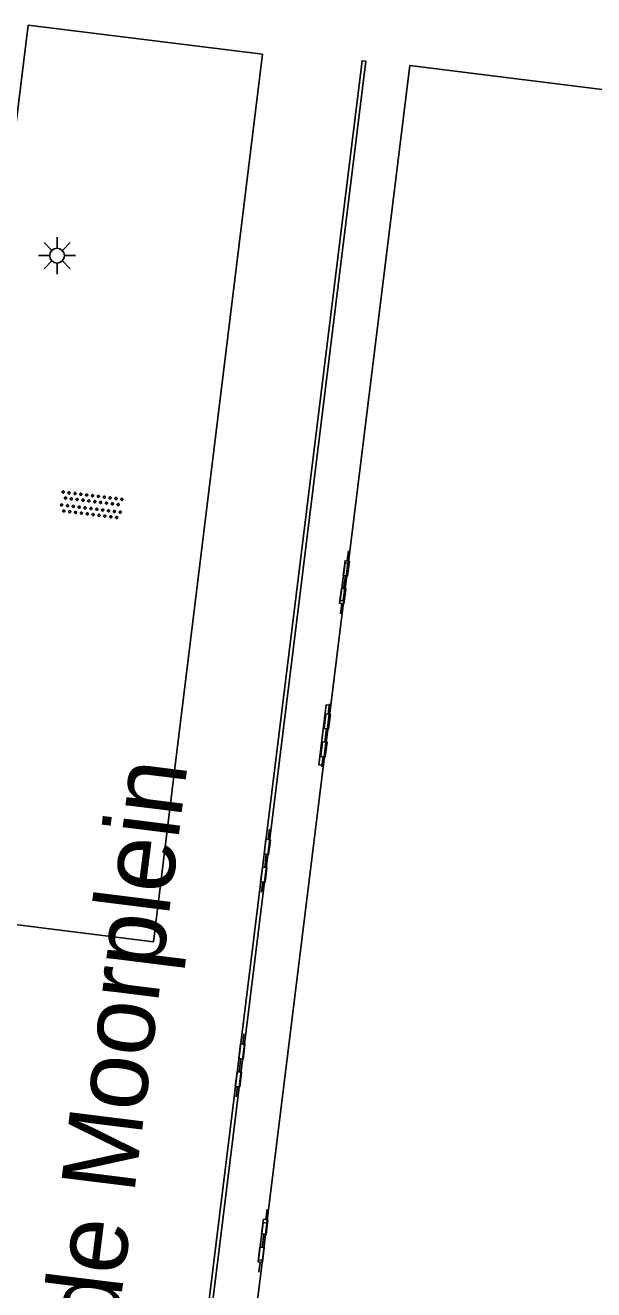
# Model space of a CAD drawing. Extents: x 131000 to 133014, y 396499 to 399001.
# Drawn here: x 131618.14 to 131637.37, y 397106.97 to 397149.75 of the extents above; entities that cross this region are included whole.
import ezdxf

# ---------------------------------------------------------------- set-up
doc = ezdxf.new("R2010")
doc.units = 0
for name, color, linetype in [('gg-anno-openbare ruimte label', 7, 'Continuous'), ('gg-bbg-hoofdgebouw', 7, 'Continuous'), ('gg-knt-verharding', 7, 'Continuous'), ('gt-grn-afwateringsgoot', 7, 'Continuous'), ('gt-symb-afwateringsgoot', 7, 'Continuous'), ('gt-symb-lichtmast', 7, 'Continuous'), ('gt-symb-overige verharding', 7, 'Continuous')]:
    doc.layers.add(name, color=color, linetype=linetype)

# ---------------------------------------------------------------- blocks, each defined once
blk = doc.blocks.new('gt0-AFWGT_1')
at = {"layer": 'gt-symb-afwateringsgoot'}
for p, q in [((-1.076, 0), (-0.726, 0)), ((-0.225, 0), (0.225, 0)), ((0.725, 0), (1.075, 0))]:
    blk.add_line(p, q, dxfattribs=at)
for points in [[(-0.726, 0.075), (-0.225, 0.075), (-0.225, -0.075), (-0.726, -0.075)], [(0.225, 0.075), (0.725, 0.075), (0.725, -0.075), (0.225, -0.075)]]:
    blk.add_lwpolyline(points, close=True, dxfattribs=at)
blk = doc.blocks.new('gt0-LMAST')
at = {"layer": 'gt-symb-lichtmast'}
for p, q in [((-0.182, 0.173), (-0.447, 0.438)), ((-0.005, 0.246), (-0.005, 0.621)), ((0.172, 0.173), (0.437, 0.438)), ((-0.255, -0.004), (-0.63, -0.004)), ((-0.182, -0.181), (-0.447, -0.446)), ((-0.005, -0.254), (-0.005, -0.629)), ((0.437, -0.446), (0.172, -0.181)), ((0.245, -0.004), (0.62, -0.004))]:
    blk.add_line(p, q, dxfattribs=at)
blk.add_circle((-0.005, -0.004), 0.25, dxfattribs=at)
blk = doc.blocks.new('gt0-OVH')
at = {"layer": 'gt-symb-overige verharding'}
for points in [[(-0.972, 0.298), (-0.967, 0.308), (-0.965, 0.319), (-0.966, 0.33), (-0.971, 0.34), (-0.978, 0.348), (-0.988, 0.353), (-0.999, 0.355), (-1.01, 0.354), (-1.02, 0.349), (-1.028, 0.342), (-1.033, 0.332), (-1.035, 0.321), (-1.034, 0.31), (-1.029, 0.3), (-1.022, 0.292), (-1.012, 0.287), (-1.001, 0.285), (-0.99, 0.286), (-0.98, 0.291)], [(-0.872, 0.106), (-0.867, 0.116), (-0.865, 0.126), (-0.866, 0.137), (-0.871, 0.147), (-0.878, 0.156), (-0.888, 0.161), (-0.899, 0.163), (-0.91, 0.162), (-0.92, 0.157), (-0.928, 0.15), (-0.933, 0.14), (-0.935, 0.129), (-0.934, 0.118), (-0.929, 0.108), (-0.922, 0.1), (-0.912, 0.095), (-0.901, 0.092), (-0.89, 0.094), (-0.88, 0.098)], [(-0.772, 0.298), (-0.767, 0.308), (-0.765, 0.319), (-0.766, 0.33), (-0.771, 0.34), (-0.778, 0.348), (-0.788, 0.353), (-0.799, 0.355), (-0.81, 0.354), (-0.82, 0.349), (-0.828, 0.342), (-0.833, 0.332), (-0.835, 0.321), (-0.834, 0.31), (-0.829, 0.3), (-0.822, 0.292), (-0.812, 0.287), (-0.801, 0.285), (-0.79, 0.286), (-0.78, 0.291)], [(-0.672, 0.106), (-0.667, 0.116), (-0.665, 0.126), (-0.666, 0.137), (-0.671, 0.147), (-0.678, 0.156), (-0.688, 0.161), (-0.699, 0.163), (-0.71, 0.162), (-0.72, 0.157), (-0.728, 0.15), (-0.733, 0.14), (-0.735, 0.129), (-0.734, 0.118), (-0.729, 0.108), (-0.722, 0.1), (-0.712, 0.095), (-0.701, 0.092), (-0.69, 0.094), (-0.68, 0.098)], [(-0.572, 0.298), (-0.567, 0.308), (-0.565, 0.319), (-0.566, 0.33), (-0.571, 0.34), (-0.578, 0.348), (-0.588, 0.353), (-0.599, 0.355), (-0.61, 0.354), (-0.62, 0.349), (-0.628, 0.342), (-0.633, 0.332), (-0.635, 0.321), (-0.634, 0.31), (-0.629, 0.3), (-0.622, 0.292), (-0.612, 0.287), (-0.601, 0.285), (-0.59, 0.286), (-0.58, 0.291)], [(-0.472, 0.106), (-0.467, 0.116), (-0.465, 0.126), (-0.466, 0.137), (-0.471, 0.147), (-0.478, 0.156), (-0.488, 0.161), (-0.499, 0.163), (-0.51, 0.162), (-0.52, 0.157), (-0.528, 0.15), (-0.533, 0.14), (-0.535, 0.129), (-0.534, 0.118), (-0.529, 0.108), (-0.522, 0.1), (-0.512, 0.095), (-0.501, 0.092), (-0.49, 0.094), (-0.48, 0.098)], [(-0.372, 0.298), (-0.367, 0.308), (-0.365, 0.319), (-0.366, 0.33), (-0.371, 0.34), (-0.378, 0.348), (-0.388, 0.353), (-0.399, 0.355), (-0.41, 0.354), (-0.42, 0.349), (-0.428, 0.342), (-0.433, 0.332), (-0.435, 0.321), (-0.434, 0.31), (-0.429, 0.3), (-0.422, 0.292), (-0.412, 0.287), (-0.401, 0.285), (-0.39, 0.286), (-0.38, 0.291)], [(-0.272, 0.106), (-0.267, 0.116), (-0.265, 0.126), (-0.266, 0.137), (-0.271, 0.147), (-0.278, 0.156), (-0.288, 0.161), (-0.299, 0.163), (-0.31, 0.162), (-0.32, 0.157), (-0.328, 0.15), (-0.333, 0.14), (-0.335, 0.129), (-0.334, 0.118), (-0.329, 0.108), (-0.322, 0.1), (-0.312, 0.095), (-0.301, 0.092), (-0.29, 0.094), (-0.28, 0.098)], [(-0.172, 0.298), (-0.167, 0.308), (-0.165, 0.319), (-0.166, 0.33), (-0.171, 0.34), (-0.178, 0.348), (-0.188, 0.353), (-0.199, 0.355), (-0.21, 0.354), (-0.22, 0.349), (-0.228, 0.342), (-0.233, 0.332), (-0.235, 0.321), (-0.234, 0.31), (-0.229, 0.3), (-0.222, 0.292), (-0.212, 0.287), (-0.201, 0.285), (-0.19, 0.286), (-0.18, 0.291)], [(-0.072, 0.106), (-0.067, 0.116), (-0.065, 0.126), (-0.066, 0.137), (-0.071, 0.147), (-0.078, 0.156), (-0.088, 0.161), (-0.099, 0.163), (-0.11, 0.162), (-0.12, 0.157), (-0.128, 0.15), (-0.133, 0.14), (-0.135, 0.129), (-0.134, 0.118), (-0.129, 0.108), (-0.122, 0.1), (-0.112, 0.095), (-0.101, 0.092), (-0.09, 0.094), (-0.08, 0.098)], [(0.028, 0.298), (0.033, 0.308), (0.035, 0.319), (0.034, 0.33), (0.029, 0.34), (0.022, 0.348), (0.012, 0.353), (0.001, 0.355), (-0.01, 0.354), (-0.02, 0.349), (-0.028, 0.342), (-0.033, 0.332), (-0.035, 0.321), (-0.034, 0.31), (-0.029, 0.3), (-0.022, 0.292), (-0.012, 0.287), (-0.001, 0.285), (0.01, 0.286), (0.02, 0.291)], [(0.128, 0.106), (0.133, 0.116), (0.135, 0.126), (0.134, 0.137), (0.129, 0.147), (0.122, 0.156), (0.112, 0.161), (0.101, 0.163), (0.09, 0.162), (0.08, 0.157), (0.072, 0.15), (0.067, 0.14), (0.065, 0.129), (0.066, 0.118), (0.071, 0.108), (0.078, 0.1), (0.088, 0.095), (0.099, 0.092), (0.11, 0.094), (0.12, 0.098)], [(0.228, 0.298), (0.233, 0.308), (0.235, 0.319), (0.234, 0.33), (0.229, 0.34), (0.222, 0.348), (0.212, 0.353), (0.201, 0.355), (0.19, 0.354), (0.18, 0.349), (0.172, 0.342), (0.167, 0.332), (0.165, 0.321), (0.166, 0.31), (0.171, 0.3), (0.178, 0.292), (0.188, 0.287), (0.199, 0.285), (0.21, 0.286), (0.22, 0.291)], [(0.328, 0.106), (0.333, 0.116), (0.335, 0.126), (0.334, 0.137), (0.329, 0.147), (0.322, 0.156), (0.312, 0.161), (0.301, 0.163), (0.29, 0.162), (0.28, 0.157), (0.272, 0.15), (0.267, 0.14), (0.265, 0.129), (0.266, 0.118), (0.271, 0.108), (0.278, 0.1), (0.288, 0.095), (0.299, 0.092), (0.31, 0.094), (0.32, 0.098)], [(0.428, 0.298), (0.433, 0.308), (0.435, 0.319), (0.434, 0.33), (0.429, 0.34), (0.422, 0.348), (0.412, 0.353), (0.401, 0.355), (0.39, 0.354), (0.38, 0.349), (0.372, 0.342), (0.367, 0.332), (0.365, 0.321), (0.366, 0.31), (0.371, 0.3), (0.378, 0.292), (0.388, 0.287), (0.399, 0.285), (0.41, 0.286), (0.42, 0.291)], [(0.528, 0.106), (0.533, 0.116), (0.535, 0.126), (0.534, 0.137), (0.529, 0.147), (0.522, 0.156), (0.512, 0.161), (0.501, 0.163), (0.49, 0.162), (0.48, 0.157), (0.472, 0.15), (0.467, 0.14), (0.465, 0.129), (0.466, 0.118), (0.471, 0.108), (0.478, 0.1), (0.488, 0.095), (0.499, 0.092), (0.51, 0.094), (0.52, 0.098)], [(0.628, 0.298), (0.633, 0.308), (0.635, 0.319), (0.634, 0.33), (0.629, 0.34), (0.622, 0.348), (0.612, 0.353), (0.601, 0.355), (0.59, 0.354), (0.58, 0.349), (0.572, 0.342), (0.567, 0.332), (0.565, 0.321), (0.566, 0.31), (0.571, 0.3), (0.578, 0.292), (0.588, 0.287), (0.599, 0.285), (0.61, 0.286), (0.62, 0.291)], [(0.728, 0.106), (0.733, 0.116), (0.735, 0.126), (0.734, 0.137), (0.729, 0.147), (0.722, 0.156), (0.712, 0.161), (0.701, 0.163), (0.69, 0.162), (0.68, 0.157), (0.672, 0.15), (0.667, 0.14), (0.665, 0.129), (0.666, 0.118), (0.671, 0.108), (0.678, 0.1), (0.688, 0.095), (0.699, 0.092), (0.71, 0.094), (0.72, 0.098)], [(0.828, 0.298), (0.833, 0.308), (0.835, 0.319), (0.834, 0.33), (0.829, 0.34), (0.822, 0.348), (0.812, 0.353), (0.801, 0.355), (0.79, 0.354), (0.78, 0.349), (0.772, 0.342), (0.767, 0.332), (0.765, 0.321), (0.766, 0.31), (0.771, 0.3), (0.778, 0.292), (0.788, 0.287), (0.799, 0.285), (0.81, 0.286), (0.82, 0.291)], [(0.928, 0.106), (0.933, 0.116), (0.935, 0.126), (0.934, 0.137), (0.929, 0.147), (0.922, 0.156), (0.912, 0.161), (0.901, 0.163), (0.89, 0.162), (0.88, 0.157), (0.872, 0.15), (0.867, 0.14), (0.865, 0.129), (0.866, 0.118), (0.871, 0.108), (0.878, 0.1), (0.888, 0.095), (0.899, 0.092), (0.91, 0.094), (0.92, 0.098)], [(1.028, 0.298), (1.033, 0.308), (1.035, 0.319), (1.034, 0.33), (1.029, 0.34), (1.022, 0.348), (1.012, 0.353), (1.001, 0.355), (0.99, 0.354), (0.98, 0.349), (0.972, 0.342), (0.967, 0.332), (0.965, 0.321), (0.966, 0.31), (0.971, 0.3), (0.978, 0.292), (0.988, 0.287), (0.999, 0.285), (1.01, 0.286), (1.02, 0.291)], [(-0.972, -0.142), (-0.967, -0.132), (-0.965, -0.121), (-0.966, -0.11), (-0.971, -0.1), (-0.978, -0.092), (-0.988, -0.087), (-0.999, -0.085), (-1.01, -0.086), (-1.02, -0.091), (-1.028, -0.098), (-1.033, -0.108), (-1.035, -0.119), (-1.034, -0.13), (-1.029, -0.14), (-1.022, -0.148), (-1.012, -0.153), (-1.001, -0.155), (-0.99, -0.154), (-0.98, -0.149)], [(-0.872, -0.334), (-0.867, -0.324), (-0.865, -0.314), (-0.866, -0.303), (-0.871, -0.293), (-0.878, -0.284), (-0.888, -0.279), (-0.899, -0.277), (-0.91, -0.278), (-0.92, -0.283), (-0.928, -0.29), (-0.933, -0.3), (-0.935, -0.311), (-0.934, -0.322), (-0.929, -0.332), (-0.922, -0.34), (-0.912, -0.345), (-0.901, -0.348), (-0.89, -0.346), (-0.88, -0.342)], [(-0.772, -0.142), (-0.767, -0.132), (-0.765, -0.121), (-0.766, -0.11), (-0.771, -0.1), (-0.778, -0.092), (-0.788, -0.087), (-0.799, -0.085), (-0.81, -0.086), (-0.82, -0.091), (-0.828, -0.098), (-0.833, -0.108), (-0.835, -0.119), (-0.834, -0.13), (-0.829, -0.14), (-0.822, -0.148), (-0.812, -0.153), (-0.801, -0.155), (-0.79, -0.154), (-0.78, -0.149)], [(-0.672, -0.334), (-0.667, -0.324), (-0.665, -0.314), (-0.666, -0.303), (-0.671, -0.293), (-0.678, -0.284), (-0.688, -0.279), (-0.699, -0.277), (-0.71, -0.278), (-0.72, -0.283), (-0.728, -0.29), (-0.733, -0.3), (-0.735, -0.311), (-0.734, -0.322), (-0.729, -0.332), (-0.722, -0.34), (-0.712, -0.345), (-0.701, -0.348), (-0.69, -0.346), (-0.68, -0.342)], [(-0.572, -0.142), (-0.567, -0.132), (-0.565, -0.121), (-0.566, -0.11), (-0.571, -0.1), (-0.578, -0.092), (-0.588, -0.087), (-0.599, -0.085), (-0.61, -0.086), (-0.62, -0.091), (-0.628, -0.098), (-0.633, -0.108), (-0.635, -0.119), (-0.634, -0.13), (-0.629, -0.14), (-0.622, -0.148), (-0.612, -0.153), (-0.601, -0.155), (-0.59, -0.154), (-0.58, -0.149)], [(-0.472, -0.334), (-0.467, -0.324), (-0.465, -0.314), (-0.466, -0.303), (-0.471, -0.293), (-0.478, -0.284), (-0.488, -0.279), (-0.499, -0.277), (-0.51, -0.278), (-0.52, -0.283), (-0.528, -0.29), (-0.533, -0.3), (-0.535, -0.311), (-0.534, -0.322), (-0.529, -0.332), (-0.522, -0.34), (-0.512, -0.345), (-0.501, -0.348), (-0.49, -0.346), (-0.48, -0.342)], [(-0.372, -0.142), (-0.367, -0.132), (-0.365, -0.121), (-0.366, -0.11), (-0.371, -0.1), (-0.378, -0.092), (-0.388, -0.087), (-0.399, -0.085), (-0.41, -0.086), (-0.42, -0.091), (-0.428, -0.098), (-0.433, -0.108), (-0.435, -0.119), (-0.434, -0.13), (-0.429, -0.14), (-0.422, -0.148), (-0.412, -0.153), (-0.401, -0.155), (-0.39, -0.154), (-0.38, -0.149)], [(-0.272, -0.334), (-0.267, -0.324), (-0.265, -0.314), (-0.266, -0.303), (-0.271, -0.293), (-0.278, -0.284), (-0.288, -0.279), (-0.299, -0.277), (-0.31, -0.278), (-0.32, -0.283), (-0.328, -0.29), (-0.333, -0.3), (-0.335, -0.311), (-0.334, -0.322), (-0.329, -0.332), (-0.322, -0.34), (-0.312, -0.345), (-0.301, -0.348), (-0.29, -0.346), (-0.28, -0.342)], [(-0.172, -0.142), (-0.167, -0.132), (-0.165, -0.121), (-0.166, -0.11), (-0.171, -0.1), (-0.178, -0.092), (-0.188, -0.087), (-0.199, -0.085), (-0.21, -0.086), (-0.22, -0.091), (-0.228, -0.098), (-0.233, -0.108), (-0.235, -0.119), (-0.234, -0.13), (-0.229, -0.14), (-0.222, -0.148), (-0.212, -0.153), (-0.201, -0.155), (-0.19, -0.154), (-0.18, -0.149)], [(-0.072, -0.334), (-0.067, -0.324), (-0.065, -0.314), (-0.066, -0.303), (-0.071, -0.293), (-0.078, -0.284), (-0.088, -0.279), (-0.099, -0.277), (-0.11, -0.278), (-0.12, -0.283), (-0.128, -0.29), (-0.133, -0.3), (-0.135, -0.311), (-0.134, -0.322), (-0.129, -0.332), (-0.122, -0.34), (-0.112, -0.345), (-0.101, -0.348), (-0.09, -0.346), (-0.08, -0.342)], [(0.028, -0.142), (0.033, -0.132), (0.035, -0.121), (0.034, -0.11), (0.029, -0.1), (0.022, -0.092), (0.012, -0.087), (0.001, -0.085), (-0.01, -0.086), (-0.02, -0.091), (-0.028, -0.098), (-0.033, -0.108), (-0.035, -0.119), (-0.034, -0.13), (-0.029, -0.14), (-0.022, -0.148), (-0.012, -0.153), (-0.001, -0.155), (0.01, -0.154), (0.02, -0.149)], [(0.128, -0.334), (0.133, -0.324), (0.135, -0.314), (0.134, -0.303), (0.129, -0.293), (0.122, -0.284), (0.112, -0.279), (0.101, -0.277), (0.09, -0.278), (0.08, -0.283), (0.072, -0.29), (0.067, -0.3), (0.065, -0.311), (0.066, -0.322), (0.071, -0.332), (0.078, -0.34), (0.088, -0.345), (0.099, -0.348), (0.11, -0.346), (0.12, -0.342)], [(0.228, -0.142), (0.233, -0.132), (0.235, -0.121), (0.234, -0.11), (0.229, -0.1), (0.222, -0.092), (0.212, -0.087), (0.201, -0.085), (0.19, -0.086), (0.18, -0.091), (0.172, -0.098), (0.167, -0.108), (0.165, -0.119), (0.166, -0.13), (0.171, -0.14), (0.178, -0.148), (0.188, -0.153), (0.199, -0.155), (0.21, -0.154), (0.22, -0.149)], [(0.328, -0.334), (0.333, -0.324), (0.335, -0.314), (0.334, -0.303), (0.329, -0.293), (0.322, -0.284), (0.312, -0.279), (0.301, -0.277), (0.29, -0.278), (0.28, -0.283), (0.272, -0.29), (0.267, -0.3), (0.265, -0.311), (0.266, -0.322), (0.271, -0.332), (0.278, -0.34), (0.288, -0.345), (0.299, -0.348), (0.31, -0.346), (0.32, -0.342)], [(0.428, -0.142), (0.433, -0.132), (0.435, -0.121), (0.434, -0.11), (0.429, -0.1), (0.422, -0.092), (0.412, -0.087), (0.401, -0.085), (0.39, -0.086), (0.38, -0.091), (0.372, -0.098), (0.367, -0.108), (0.365, -0.119), (0.366, -0.13), (0.371, -0.14), (0.378, -0.148), (0.388, -0.153), (0.399, -0.155), (0.41, -0.154), (0.42, -0.149)], [(0.528, -0.334), (0.533, -0.324), (0.535, -0.314), (0.534, -0.303), (0.529, -0.293), (0.522, -0.284), (0.512, -0.279), (0.501, -0.277), (0.49, -0.278), (0.48, -0.283), (0.472, -0.29), (0.467, -0.3), (0.465, -0.311), (0.466, -0.322), (0.471, -0.332), (0.478, -0.34), (0.488, -0.345), (0.499, -0.348), (0.51, -0.346), (0.52, -0.342)], [(0.628, -0.142), (0.633, -0.132), (0.635, -0.121), (0.634, -0.11), (0.629, -0.1), (0.622, -0.092), (0.612, -0.087), (0.601, -0.085), (0.59, -0.086), (0.58, -0.091), (0.572, -0.098), (0.567, -0.108), (0.565, -0.119), (0.566, -0.13), (0.571, -0.14), (0.578, -0.148), (0.588, -0.153), (0.599, -0.155), (0.61, -0.154), (0.62, -0.149)], [(0.728, -0.334), (0.733, -0.324), (0.735, -0.314), (0.734, -0.303), (0.729, -0.293), (0.722, -0.284), (0.712, -0.279), (0.701, -0.277), (0.69, -0.278), (0.68, -0.283), (0.672, -0.29), (0.667, -0.3), (0.665, -0.311), (0.666, -0.322), (0.671, -0.332), (0.678, -0.34), (0.688, -0.345), (0.699, -0.348), (0.71, -0.346), (0.72, -0.342)], [(0.828, -0.142), (0.833, -0.132), (0.835, -0.121), (0.834, -0.11), (0.829, -0.1), (0.822, -0.092), (0.812, -0.087), (0.801, -0.085), (0.79, -0.086), (0.78, -0.091), (0.772, -0.098), (0.767, -0.108), (0.765, -0.119), (0.766, -0.13), (0.771, -0.14), (0.778, -0.148), (0.788, -0.153), (0.799, -0.155), (0.81, -0.154), (0.82, -0.149)], [(0.928, -0.334), (0.933, -0.324), (0.935, -0.314), (0.934, -0.303), (0.929, -0.293), (0.922, -0.284), (0.912, -0.279), (0.901, -0.277), (0.89, -0.278), (0.88, -0.283), (0.872, -0.29), (0.867, -0.3), (0.865, -0.311), (0.866, -0.322), (0.871, -0.332), (0.878, -0.34), (0.888, -0.345), (0.899, -0.348), (0.91, -0.346), (0.92, -0.342)], [(1.028, -0.142), (1.033, -0.132), (1.035, -0.121), (1.034, -0.11), (1.029, -0.1), (1.022, -0.092), (1.012, -0.087), (1.001, -0.085), (0.99, -0.086), (0.98, -0.091), (0.972, -0.098), (0.967, -0.108), (0.965, -0.119), (0.966, -0.13), (0.971, -0.14), (0.978, -0.148), (0.988, -0.153), (0.999, -0.155), (1.01, -0.154), (1.02, -0.149)]]:
    blk.add_lwpolyline(points, close=True, dxfattribs=at)

msp = doc.modelspace()

# ---------------------------------------------------------------- linework, layer by layer
at = {"layer": 'gg-bbg-hoofdgebouw'}
for p, q in [((131626.312, 397109.224), (131626.157, 397107.969)), ((131626.157, 397107.969), (131625.703, 397104.29))]:
    msp.add_line(p, q, dxfattribs=at)
msp.add_lwpolyline([(131626.312, 397109.224), (131631.145, 397148.396), (131646.597, 397146.461), (131642.999, 397117.403)], dxfattribs=at)
at = {"layer": 'gg-knt-verharding'}
msp.add_lwpolyline([(131626.165, 397148.78), (131622.472, 397118.743), (131614.532, 397119.733), (131618.237, 397149.754), (131626.165, 397148.78)], dxfattribs=at)
at = {"layer": 'gt-grn-afwateringsgoot'}
for points in [[(131620.894, 397077.55), (131629.66, 397148.536), (131629.529, 397148.555), (131616.59, 397043.813), (131616.719, 397043.804), (131620.85, 397077.202)], [(131628.893, 397130.283), (131628.793, 397130.295), (131628.952, 397131.561), (131629.052, 397131.549), (131628.893, 397130.283)], [(131628.211, 397124.714), (131628.071, 397124.731), (131628.312, 397126.758), (131628.452, 397126.741), (131628.211, 397124.714)], [(131626.312, 397109.224), (131626.188, 397109.239), (131626.026, 397107.985), (131626.157, 397107.969)]]:
    msp.add_lwpolyline(points, dxfattribs=at)

# ---------------------------------------------------------------- block references
at = {"layer": 'gt-symb-afwateringsgoot'}
for p, xscale, yscale, rotation in [((131628.935, 397130.909), 1.0001263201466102, 1.0001263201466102, 82.52413410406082), ((131628.297, 397125.727), 0.9999864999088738, 0.9999864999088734, -96.77678283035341), ((131626.262, 397121.484), 1.0000147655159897, 1.0000147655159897, -97.08681857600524), ((131625.403, 397114.561), 1.000031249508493, 1.000031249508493, 82.96381424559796), ((131626.177, 397108.626), 1.0001160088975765, 1.0001160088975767, -97.36039804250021)]:
    msp.add_blockref('gt0-AFWGT_1', p, dxfattribs=dict(at, xscale=xscale, yscale=yscale, rotation=rotation))
at = {"layer": 'gt-symb-lichtmast'}
msp.add_blockref('gt0-LMAST', (131619.217, 397141.964), dxfattribs=at)
at = {"layer": 'gt-symb-overige verharding', "rotation": -7.068140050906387}
msp.add_blockref('gt0-OVH', (131620.371, 397133.52), dxfattribs=at)

# ---------------------------------------------------------------- texts
at = {"layer": 'gg-anno-openbare ruimte label'}
msp.add_text('Professor de Moorplein', height=2.5, rotation=82.9, dxfattribs=at).set_placement((131619.358, 397090.446))

doc.saveas('drawing.dxf')
